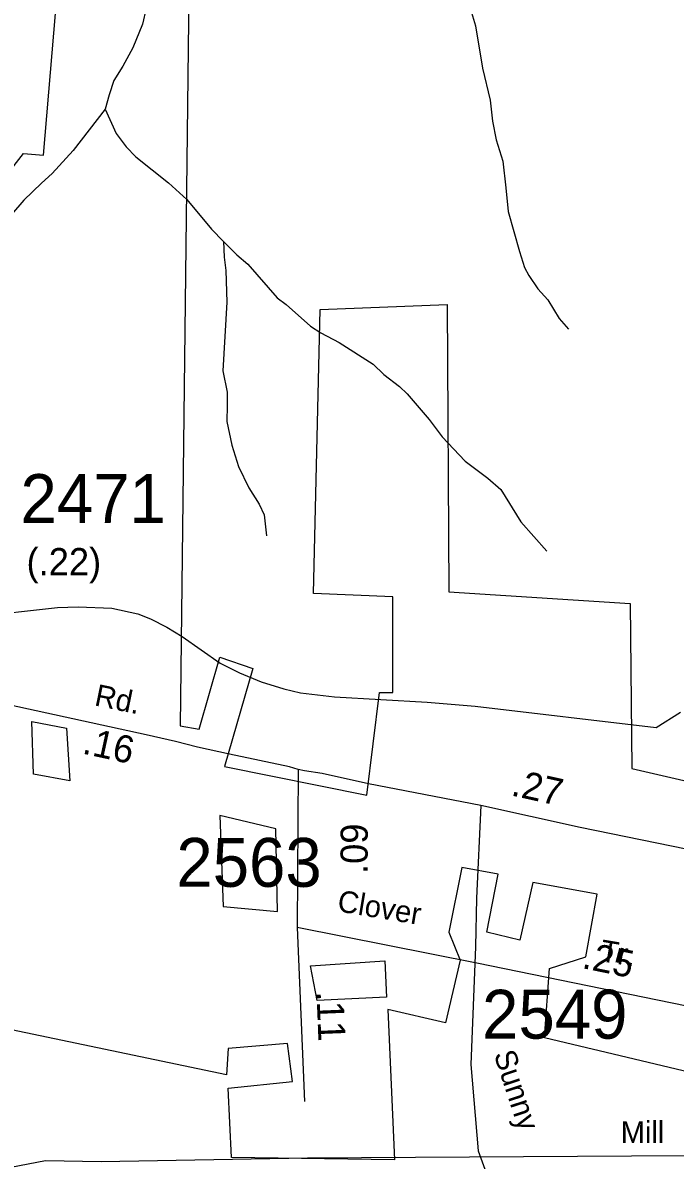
# Model space of a CAD drawing. Extents: x 1551653 to 1702041, y 811336 to 920032.
# Drawn here: x 1647309 to 1649280, y 884840 to 888276 of the extents above; entities that cross this region are included whole.
import ezdxf

# ---------------------------------------------------------------- set-up
doc = ezdxf.new("R2010")
doc.units = 0
for name, color, linetype in [('Old_Level_10', 7, 'Continuous'), ('Old_Level_17', 7, 'Continuous'), ('Old_Level_21', 7, 'Continuous'), ('Old_Level_29', 7, 'Continuous'), ('Old_Level_32', 7, 'Continuous'), ('Old_Level_35', 7, 'Continuous'), ('Old_Level_48', 7, 'Continuous'), ('Old_Level_49', 7, 'Continuous'), ('Old_Level_59', 7, 'Continuous'), ('Old_Level_62', 7, 'Continuous'), ('Old_Level_7', 7, 'Continuous'), ('Old_Level_8', 7, 'Continuous')]:
    doc.layers.add(name, color=color, linetype=linetype)

msp = doc.modelspace()

# ---------------------------------------------------------------- linework, layer by layer
at = {"layer": 'Old_Level_29'}
for points in [[(1648140.711, 886020.4), (1648115.084, 886028.288), (1647933.431, 886066.436), (1647836.783, 886086.947), (1647770.525, 886104.242), (1647681.221, 886124.42), (1647270.424, 886213.779), (1647198.404, 886225.31)], [(1649539.479, 885731.955), (1649500.305, 885741.282), (1648993.152, 885844.919), (1648693.146, 885911.033), (1648352.801, 885976.676), (1648213.759, 886008.092), (1648160.069, 886016.096), (1648140.711, 886020.4)]]:
    msp.add_lwpolyline(points, dxfattribs=at)
at = {"layer": 'Old_Level_32'}
for p, q in [((1648140.711, 886020.4), (1648138.254, 885542.203)), ((1648138.254, 885542.203), (1648159.851, 885016.706))]:
    msp.add_line(p, q, dxfattribs=at)
msp.add_lwpolyline([(1649438.039, 885279.56), (1648680.579, 885434.606), (1648138.254, 885542.203)], dxfattribs=at)
at = {"layer": 'Old_Level_35'}
for points in [[(1648693.065, 885911.049), (1648679.225, 885630.926), (1648676.898, 885484.239)], [(1648676.898, 885484.239), (1648662.214, 885128.558), (1648685, 884867.949), (1648766.381, 884643.173), (1648884.175, 884316.864), (1648948.483, 884062.411), (1648968.014, 883925.59), (1649008.525, 883702.854)]]:
    msp.add_lwpolyline(points, dxfattribs=at)
at = {"layer": 'Old_Level_48'}
for points in [[(1646058.266, 888405.478), (1646168.353, 888225.681), (1645821.246, 887906.043), (1646075.407, 887521.922), (1646364.451, 887751.398), (1646439.204, 887841.192), (1646593.694, 888060.689), (1647022.278, 888120.552), (1646922.607, 887412.173), (1647027.262, 887596.751), (1647166.8, 887696.523), (1647311.324, 887881.1), (1647371.126, 887876.112), (1647428.436, 888554.559)], [(1647812.168, 888539.593), (1647784.198, 886151.846), (1647841.998, 886141.656), (1647904.364, 886359.584), (1648004.035, 886324.663), (1647917.732, 886028.849), (1648348.316, 885942.455), (1648386.522, 886252.329), (1648426.39, 886252.329), (1648426.39, 886541.667), (1648187.18, 886551.644), (1648207.114, 887409.679), (1648590.846, 887424.645), (1648595.83, 886556.632), (1649144.019, 886521.712), (1649149.003, 886022.854), (1649537.718, 885933.06)], [(1647336.241, 886165.029), (1647440.895, 886145.074), (1647450.862, 885985.44)], [(1647450.862, 885985.44), (1647341.224, 886005.394), (1647336.241, 886165.029)], [(1647904.364, 885880.68), (1647914.331, 885606.308), (1648078.788, 885591.342)], [(1648078.788, 885591.342), (1648073.804, 885840.771), (1647904.364, 885880.68)], [(1647904.364, 885880.68), (1647914.331, 885606.308), (1648078.788, 885591.342)], [(1648078.788, 885591.342), (1648073.804, 885840.771), (1647904.364, 885880.68)], [(1649448.015, 885075.024), (1648884.875, 885209.715), (1648899.826, 885419.236), (1649009.463, 885454.156), (1649044.348, 885643.722), (1648849.99, 885678.642), (1648810.122, 885504.041), (1648710.451, 885528.985), (1648745.336, 885703.585), (1648635.698, 885723.539), (1648595.83, 885528.985), (1648630.715, 885444.179), (1648585.863, 885254.613), (1648411.439, 885294.522), (1648431.373, 884840.561), (1647939.249, 884848.043), (1647929.282, 885057.564), (1648123.64, 885077.518), (1648108.689, 885192.256), (1647929.282, 885177.289), (1647924.298, 885097.472), (1647186.735, 885252.119)], [(1648178.459, 885426.719), (1648402.717, 885441.684), (1648407.701, 885331.936)], [(1648407.701, 885331.936), (1648198.393, 885321.959), (1648178.459, 885426.719)]]:
    msp.add_lwpolyline(points, dxfattribs=at)
at = {"layer": 'Old_Level_49'}
for points in [[(1646058.266, 888405.478), (1646168.353, 888225.681), (1645821.246, 887906.043), (1646075.407, 887521.922), (1646364.451, 887751.398), (1646439.204, 887841.192), (1646593.694, 888060.689), (1647022.278, 888120.552), (1646922.607, 887412.173), (1647027.262, 887596.751), (1647166.8, 887696.523), (1647311.324, 887881.1), (1647371.126, 887876.112), (1647428.436, 888554.559)], [(1647812.168, 888539.593), (1647784.198, 886151.846), (1647841.998, 886141.656), (1647904.364, 886359.584), (1648004.035, 886324.663), (1647917.732, 886028.849), (1648348.316, 885942.455), (1648386.522, 886252.329), (1648426.39, 886252.329), (1648426.39, 886541.667), (1648187.18, 886551.644), (1648207.114, 887409.679), (1648590.846, 887424.645), (1648595.83, 886556.632), (1649144.019, 886521.712), (1649149.003, 886022.854), (1649537.718, 885933.06)], [(1647336.241, 886165.029), (1647440.895, 886145.074), (1647450.862, 885985.44)], [(1647450.862, 885985.44), (1647341.224, 886005.394), (1647336.241, 886165.029)], [(1647904.364, 885880.68), (1647914.331, 885606.308), (1648078.788, 885591.342)], [(1648078.788, 885591.342), (1648073.804, 885840.771), (1647904.364, 885880.68)], [(1647904.364, 885880.68), (1647914.331, 885606.308), (1648078.788, 885591.342)], [(1648078.788, 885591.342), (1648073.804, 885840.771), (1647904.364, 885880.68)], [(1649448.015, 885075.024), (1648884.875, 885209.715), (1648899.826, 885419.236), (1649009.463, 885454.156), (1649044.348, 885643.722), (1648849.99, 885678.642), (1648810.122, 885504.041), (1648710.451, 885528.985), (1648745.336, 885703.585), (1648635.698, 885723.539), (1648595.83, 885528.985), (1648630.715, 885444.179), (1648585.863, 885254.613), (1648411.439, 885294.522), (1648431.373, 884840.561), (1647939.249, 884848.043), (1647929.282, 885057.564), (1648123.64, 885077.518), (1648108.689, 885192.256), (1647929.282, 885177.289), (1647924.298, 885097.472), (1647186.735, 885252.119)], [(1648178.459, 885426.719), (1648402.717, 885441.684), (1648407.701, 885331.936)], [(1648407.701, 885331.936), (1648198.393, 885321.959), (1648178.459, 885426.719)]]:
    msp.add_lwpolyline(points, dxfattribs=at)
at = {"layer": 'Old_Level_59'}
msp.add_lwpolyline([(1652738.621, 885052.411), (1652608.141, 885168.834), (1651887.178, 885511.783), (1651463.13, 885592.676), (1651154.117, 885569.403), (1650433.154, 885262.338), (1650156.128, 885074.305), (1649904.119, 884934.972), (1649637.142, 884855.104), (1648169.174, 884845.569), (1647545.438, 884835.104), (1647377.315, 884837.775), (1647119.794, 884788.363)], dxfattribs=at)
at = {"layer": 'Old_Level_62'}
for points in [[(1647570.012, 889349.641), (1647581.597, 889313.347), (1647587.133, 889281.256), (1647602.205, 889224.969), (1647609.894, 889080.817), (1647616.763, 889016.739), (1647629.682, 888944.56), (1647631.015, 888904.473), (1647625.581, 888816.608), (1647627.836, 888712.544), (1647630.912, 888656.565), (1647641.78, 888584.386), (1647652.955, 888536.199), (1647673.46, 888439.825), (1647678.689, 888391.74), (1647681.457, 888319.664), (1647670.692, 888271.887), (1647641.575, 888200.426), (1647610.612, 888144.96), (1647583.955, 888101.386), (1647569.294, 888057.608), (1647557.914, 888015.162)], [(1648664.887, 888306.951), (1648676.268, 888266.761), (1648698.208, 888138.398), (1648720.559, 888042.024), (1648727.531, 887977.945), (1648738.603, 887921.761), (1648759.621, 887857.374), (1648768.233, 887777.199), (1648775.103, 887705.123), (1648809.141, 887584.552), (1648824.315, 887536.263), (1648837.951, 887512.067), (1648865.223, 887471.569), (1648894.751, 887439.068), (1648929.815, 887382.474), (1648957.291, 887350.075)], [(1647557.914, 888015.162), (1647460.616, 887889.465), (1647397.46, 887820.567), (1647364.96, 887791.142), (1647312.159, 887739.982), (1647236.802, 887653.347)], [(1647557.914, 888015.162), (1647591.337, 887941.241), (1647620.659, 887900.743), (1647650.187, 887870.293), (1647748.92, 887792.578), (1647804.079, 887741.622), (1647878.615, 887652.425), (1647915.422, 887615.105)], [(1647915.422, 887615.105), (1647917.165, 887567.738), (1647922.496, 887527.65), (1647924.957, 887431.584), (1647913.576, 887223.763), (1647926.597, 887159.582), (1647925.88, 887119.597), (1647925.162, 887071.615), (1647939.926, 886999.334), (1647960.943, 886935.05), (1647991.804, 886870.459), (1648023.074, 886821.964), (1648038.556, 886789.668), (1648045.425, 886725.589)], [(1647915.422, 887615.105), (1647955.304, 887575.12), (1647988.83, 887546.515), (1648077.105, 887445.014), (1648104.787, 887424.509), (1648177.683, 887359.303), (1648209.364, 887338.798), (1648264.831, 887309.783), (1648367.767, 887244.063), (1648399.242, 887213.511), (1648446.609, 887176.704), (1648470.293, 887154.353), (1648537.037, 887077.254), (1648576.1, 887024.555), (1648644.895, 886951.352), (1648714.1, 886900.191), (1648753.47, 886865.537), (1648813.858, 886768.548), (1648892.393, 886679.145)], [(1647160.113, 886480.757), (1647414.07, 886509.362), (1647476.098, 886511.822), (1647578.111, 886507.516), (1647656.133, 886490.395), (1647695.093, 886475.016), (1647744.101, 886449.999), (1647790.135, 886421.292), (1647905.169, 886341.424), (1647963.096, 886312.102), (1648029.123, 886284.932), (1648097.098, 886263.197)], [(1648097.098, 886263.197), (1648148.156, 886251.304), (1648250.169, 886239.001), (1648530.168, 886223.314), (1648675.14, 886211.729), (1649222.116, 886147.24), (1649296.14, 886193.274)]]:
    msp.add_lwpolyline(points, dxfattribs=at)

# ---------------------------------------------------------------- texts
at = {"layer": 'Old_Level_10'}
for s, rotation, p in [('Clover', 350.554944, (1648256.423, 885591.941)), ('Tr.', 350.554944, (1649049.954, 885441.629)), ('Sunny', 288.188625, (1648731.351, 885160.034))]:
    msp.add_text(s, height=65.6167, rotation=rotation, dxfattribs=at).set_placement(p)
at = {"layer": 'Old_Level_17'}
for s, rotation, p in [('(.22)', 0.007067, (1647320.127, 886606.861)), ('.16', 347.727836, (1647485.745, 886068.691)), ('.27', 347.572108, (1648781.277, 885942.134)), ('.09', 89.705672, (1648350.451, 885704.071)), ('.25', 348.43185, (1648995.719, 885420.451)), ('.11', 272.353417, (1648195.95, 885349.258))]:
    msp.add_text(s, height=82.0208, rotation=rotation, dxfattribs=at).set_placement(p)
at = {"layer": 'Old_Level_21'}
msp.add_text('Mill', height=65.6167, rotation=0.180014, dxfattribs=at).set_placement((1649115.51, 884891.299))
at = {"layer": 'Old_Level_7'}
msp.add_text('Rd.', height=65.6167, rotation=348.37875, dxfattribs=at).set_placement((1647522.62, 886214.077))
at = {"layer": 'Old_Level_8'}
for s, p in [('2471', (1647301.808, 886764.59)), ('2563', (1647772.748, 885665.538)), ('2549', (1648696.486, 885206.846))]:
    msp.add_text(s, height=147.6375, dxfattribs=at).set_placement(p)

doc.saveas('drawing.dxf')
